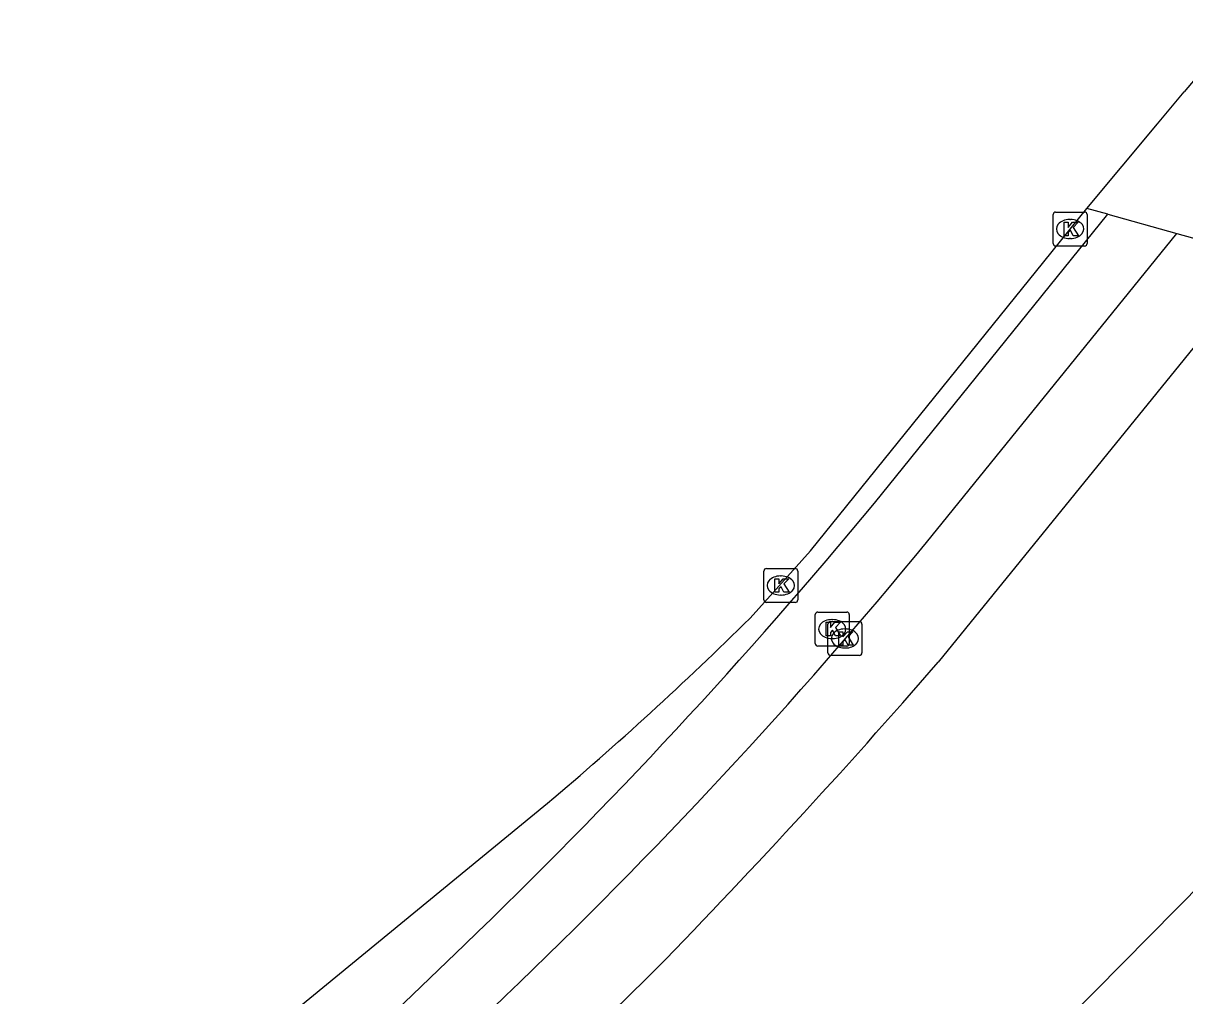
# Model space of a CAD drawing. Extents: x 162074 to 163034, y 381824 to 382557.
# Drawn here: x 162093.01 to 162127.18, y 382397 to 382425.61 of the extents above; entities that cross this region are included whole.
import ezdxf

# ---------------------------------------------------------------- set-up
doc = ezdxf.new("R2010")
doc.units = 0
for name, color, linetype in [('IMGEO_Fietspad_open', 7, 'Continuous'), ('IMGEO_Kolk', 7, 'Continuous'), ('IMGEO_Pand', 7, 'Continuous'), ('IMGEO_Rijbaan_lokaal_gesloten', 7, 'Continuous'), ('IMGEO_Voetpad_open', 7, 'Continuous')]:
    doc.layers.add(name, color=color, linetype=linetype)

msp = doc.modelspace()

# ---------------------------------------------------------------- linework, layer by layer
at = {"layer": 'IMGEO_Fietspad_open'}
for points in [[(162118.057, 382411.495), (162124.919, 382419.99)], [(162124.919, 382419.99), (162126.946, 382419.428)], [(162119.588, 382410.336), (162126.946, 382419.428)], [(162094.294, 382387.717), (162095.071, 382388.427), (162095.295, 382388.233), (162099.637, 382392.383), (162105.991, 382398.493)], [(162095.822, 382386.027), (162100.972, 382390.937), (162107.199, 382396.997)]]:
    msp.add_lwpolyline(points, dxfattribs=at)
for centre, radius, start, end in [((161997.99, 382510.819), 155.825, 313.87548, 320.4012), ((162004.066, 382505.207), 149.485, 313.62367, 320.60567)]:
    msp.add_arc(centre, radius, start, end, dxfattribs=at)
at = {"layer": 'IMGEO_Kolk'}
for p, q in [((162123.383, 382420.056), (162124.235, 382420.056)), ((162123.308, 382419.13), (162123.308, 382419.982)), ((162123.796, 382419.836), (162123.821, 382419.836)), ((162124.309, 382419.982), (162124.309, 382419.13)), ((162124.235, 382419.056), (162123.383, 382419.056)), ((162123.819, 382419.276), (162123.794, 382419.276)), ((162114.798, 382408.642), (162114.798, 382409.494)), ((162114.873, 382409.568), (162115.725, 382409.568)), ((162115.799, 382409.494), (162115.799, 382408.642)), ((162115.286, 382409.348), (162115.311, 382409.348)), ((162115.309, 382408.788), (162115.284, 382408.788)), ((162115.725, 382408.568), (162114.873, 382408.568)), ((162116.311, 382407.359), (162116.311, 382408.211)), ((162116.386, 382408.285), (162117.238, 382408.285)), ((162116.799, 382408.065), (162116.824, 382408.065)), ((162117.312, 382408.211), (162117.312, 382407.359)), ((162116.683, 382407.083), (162116.683, 382407.935)), ((162116.758, 382408.009), (162117.61, 382408.009)), ((162117.171, 382407.789), (162117.196, 382407.789)), ((162117.684, 382407.935), (162117.684, 382407.083)), ((162116.822, 382407.505), (162116.797, 382407.505)), ((162117.238, 382407.285), (162116.386, 382407.285)), ((162117.194, 382407.229), (162117.169, 382407.229)), ((162117.61, 382407.009), (162116.758, 382407.009))]:
    msp.add_line(p, q, dxfattribs=at)
for points in [[(162123.383, 382420.056), (162124.235, 382420.056)], [(162123.308, 382419.13), (162123.308, 382419.982)], [(162123.629, 382419.756), (162123.752, 382419.756), (162123.752, 382419.605), (162123.882, 382419.756), (162124.046, 382419.756), (162123.9, 382419.605), (162124.053, 382419.356), (162123.901, 382419.356), (162123.816, 382419.52), (162123.752, 382419.453), (162123.752, 382419.356), (162123.629, 382419.356), (162123.629, 382419.756)], [(162124.309, 382419.982), (162124.309, 382419.13)], [(162124.235, 382419.056), (162123.383, 382419.056)], [(162114.798, 382408.642), (162114.798, 382409.494)], [(162114.873, 382409.568), (162115.725, 382409.568)], [(162115.799, 382409.494), (162115.799, 382408.642)], [(162115.119, 382409.268), (162115.242, 382409.268), (162115.242, 382409.117), (162115.372, 382409.268), (162115.536, 382409.268), (162115.39, 382409.117), (162115.543, 382408.868), (162115.391, 382408.868), (162115.306, 382409.032), (162115.242, 382408.965), (162115.242, 382408.868), (162115.119, 382408.868), (162115.119, 382409.268)], [(162115.725, 382408.568), (162114.873, 382408.568)], [(162116.311, 382407.359), (162116.311, 382408.211)], [(162116.386, 382408.285), (162117.238, 382408.285)], [(162117.312, 382408.211), (162117.312, 382407.359)], [(162116.632, 382407.985), (162116.755, 382407.985), (162116.755, 382407.834), (162116.885, 382407.985), (162117.049, 382407.985), (162116.903, 382407.834), (162117.056, 382407.585), (162116.904, 382407.585), (162116.819, 382407.749), (162116.755, 382407.682), (162116.755, 382407.585), (162116.632, 382407.585), (162116.632, 382407.985)], [(162116.683, 382407.083), (162116.683, 382407.935)], [(162116.758, 382408.009), (162117.61, 382408.009)], [(162117.004, 382407.709), (162117.127, 382407.709), (162117.127, 382407.558), (162117.257, 382407.709), (162117.421, 382407.709), (162117.275, 382407.558), (162117.428, 382407.309), (162117.276, 382407.309), (162117.191, 382407.473), (162117.127, 382407.406), (162117.127, 382407.309), (162117.004, 382407.309), (162117.004, 382407.709)], [(162117.684, 382407.935), (162117.684, 382407.083)], [(162117.238, 382407.285), (162116.386, 382407.285)], [(162117.61, 382407.009), (162116.758, 382407.009)]]:
    msp.add_lwpolyline(points, dxfattribs=at)
for centre, start, end in [((162123.385, 382419.98), 91.552, 178.448), ((162123.385, 382419.98), 91.552, 178.448), ((162124.233, 382419.98), 1.552, 88.448), ((162124.233, 382419.98), 1.552, 88.448), ((162123.385, 382419.132), 181.552, 268.448), ((162123.385, 382419.132), 181.552, 268.448), ((162124.233, 382419.132), 271.552, 358.448), ((162124.233, 382419.132), 271.552, 358.448), ((162114.875, 382409.492), 91.552, 178.448), ((162114.875, 382409.492), 91.552, 178.448), ((162115.723, 382409.492), 1.552, 88.448), ((162115.723, 382409.492), 1.552, 88.448), ((162114.875, 382408.644), 181.552, 268.448), ((162114.875, 382408.644), 181.552, 268.448), ((162115.723, 382408.644), 271.552, 358.448), ((162115.723, 382408.644), 271.552, 358.448), ((162116.388, 382408.209), 91.552, 178.448), ((162116.388, 382408.209), 91.552, 178.448), ((162117.236, 382408.209), 1.552, 88.448), ((162117.236, 382408.209), 1.552, 88.448), ((162116.76, 382407.933), 91.552, 178.448), ((162116.76, 382407.933), 91.552, 178.448), ((162117.608, 382407.933), 1.552, 88.448), ((162117.608, 382407.933), 1.552, 88.448), ((162116.388, 382407.361), 181.552, 268.448), ((162116.388, 382407.361), 181.552, 268.448), ((162117.236, 382407.361), 271.552, 358.448), ((162117.236, 382407.361), 271.552, 358.448), ((162116.76, 382407.085), 181.552, 268.448), ((162116.76, 382407.085), 181.552, 268.448), ((162117.608, 382407.085), 271.552, 358.448), ((162117.608, 382407.085), 271.552, 358.448)]:
    msp.add_arc(centre, 0.0765, start, end, dxfattribs=at)
for centre, major_axis, ratio, start_param, end_param in [((162123.795, 382419.556), (-0.387, 0.002), 0.722429, 4.712389, 7.853982), ((162123.82, 382419.556), (-0.39, 0.002), 0.717154, 1.570796, 4.712389), ((162115.285, 382409.068), (-0.387, 0.002), 0.722429, 4.712389, 7.853982), ((162115.31, 382409.068), (-0.39, 0.002), 0.717154, 1.570796, 4.712389), ((162116.798, 382407.785), (-0.387, 0.002), 0.722429, 4.712389, 7.853982), ((162116.823, 382407.785), (-0.39, 0.002), 0.717154, 1.570796, 4.712389), ((162117.17, 382407.509), (-0.387, 0.002), 0.722429, 4.712389, 7.853982), ((162117.195, 382407.509), (-0.39, 0.002), 0.717154, 1.570796, 4.712389)]:
    msp.add_ellipse(centre, major_axis=major_axis, ratio=ratio, start_param=start_param, end_param=end_param, dxfattribs=at)
at = {"layer": 'IMGEO_Pand'}
msp.add_lwpolyline([(162098.189, 382370.445), (162135.736, 382408.46), (162145.575, 382394.079)], dxfattribs=at)
at = {"layer": 'IMGEO_Rijbaan_lokaal_gesloten'}
for points in [[(162124.296, 382420.163), (162126.38, 382422.654), (162127.16, 382423.596)], [(162114.392, 382408.103), (162116.17, 382410.091), (162123.036, 382418.593), (162124.296, 382420.163)], [(162099.923, 382395.699), (162100.679, 382396.296), (162108.433, 382402.659)]]:
    msp.add_lwpolyline(points, dxfattribs=at)
for centre, radius, start, end in [((162246.655, 382320.59), 157.763, 138.26506, 139.23839), ((162039.938, 382483.617), 106.046, 310.23311, 314.59504)]:
    msp.add_arc(centre, radius, start, end, dxfattribs=at)
at = {"layer": 'IMGEO_Voetpad_open'}
for points in [[(162124.919, 382419.99), (162124.296, 382420.163)], [(162126.946, 382419.428), (162129.578, 382418.699)], [(162129.578, 382418.699), (162119.924, 382406.808)], [(162111.35, 382397.502), (162106.334, 382392.596), (162099.529, 382386.088), (162093.013, 382379.913)]]:
    msp.add_lwpolyline(points, dxfattribs=at)
msp.add_arc((161961.582, 382544.093), 209.57, 315.61435, 319.07436, dxfattribs=at)

doc.saveas('drawing.dxf')
